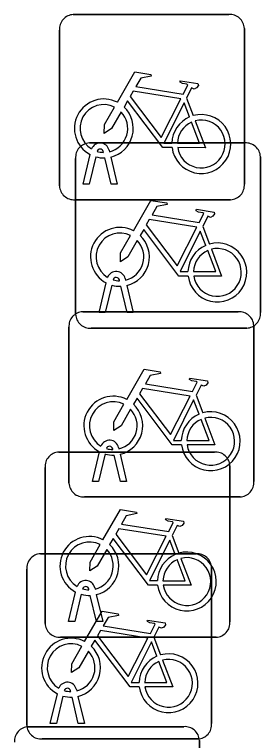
# Model space of a CAD drawing. Extents: x 161692 to 162379, y 380760 to 381678.
# Drawn here: x 162287.01 to 162288.34, y 381201.274 to 381205.192 of the extents above; entities that cross this region are included whole.
import ezdxf

# ---------------------------------------------------------------- set-up
doc = ezdxf.new("R2010")
doc.units = 0
doc.layers.add('IMGEO_Fietsenrek', color=7, linetype='Continuous')

msp = doc.modelspace()

# ---------------------------------------------------------------- linework, layer by layer
at = {"layer": 'IMGEO_Fietsenrek'}
for p, q in [((162287.3279, 381205.1915), (162288.1688, 381205.1915)), ((162288.1688, 381205.1915), (162287.3279, 381205.1915)), ((162288.2525, 381205.1171), (162288.2525, 381204.2762)), ((162288.2525, 381204.2762), (162288.2525, 381205.1171)), ((162287.2535, 381204.2669), (162287.2535, 381205.1078)), ((162287.2535, 381205.1078), (162287.2535, 381204.2669)), ((162287.9402, 381204.7412), (162287.9765, 381204.646)), ((162287.4149, 381204.4985), (162288.2558, 381204.4985)), ((162288.2558, 381204.4985), (162287.4149, 381204.4985)), ((162287.4909, 381204.4479), (162287.4899, 381204.4522)), ((162287.5216, 381204.4594), (162287.5234, 381204.4515)), ((162287.3405, 381203.5739), (162287.3405, 381204.4148)), ((162287.3405, 381204.4148), (162287.3405, 381203.5739)), ((162287.3805, 381204.2763), (162287.4188, 381204.4363)), ((162287.4492, 381204.4241), (162287.4139, 381204.2763)), ((162287.532, 381204.2763), (162287.4981, 381204.418)), ((162287.5304, 381204.4223), (162287.5654, 381204.2763)), ((162288.3395, 381204.4241), (162288.3395, 381203.5832)), ((162288.3395, 381203.5832), (162288.3395, 381204.4241)), ((162287.4139, 381204.2763), (162287.3805, 381204.2763)), ((162287.5654, 381204.2763), (162287.532, 381204.2763)), ((162288.1781, 381204.1925), (162287.3372, 381204.1925)), ((162287.3372, 381204.1925), (162288.1781, 381204.1925)), ((162288.0272, 381204.0482), (162288.0635, 381203.953)), ((162287.4675, 381203.5833), (162287.5058, 381203.7433)), ((162287.5779, 381203.7549), (162287.5769, 381203.7592)), ((162287.6086, 381203.7664), (162287.6104, 381203.7585)), ((162287.5362, 381203.7311), (162287.5009, 381203.5833)), ((162287.619, 381203.5833), (162287.5851, 381203.725)), ((162287.6174, 381203.7293), (162287.6524, 381203.5833)), ((162287.3789, 381203.5875), (162288.2198, 381203.5875)), ((162288.2198, 381203.5875), (162287.3789, 381203.5875)), ((162287.5009, 381203.5833), (162287.4675, 381203.5833)), ((162287.6524, 381203.5833), (162287.619, 381203.5833)), ((162288.3035, 381203.5131), (162288.3035, 381202.6722)), ((162288.3035, 381202.6722), (162288.3035, 381203.5131)), ((162287.3045, 381202.6629), (162287.3045, 381203.5038)), ((162287.3045, 381203.5038), (162287.3045, 381202.6629)), ((162288.2651, 381203.4995), (162287.4242, 381203.4995)), ((162287.4242, 381203.4995), (162288.2651, 381203.4995)), ((162287.9912, 381203.1372), (162288.0275, 381203.042)), ((162287.5419, 381202.8439), (162287.5409, 381202.8482)), ((162287.5726, 381202.8554), (162287.5744, 381202.8475)), ((162287.2499, 381202.8305), (162288.0908, 381202.8305)), ((162288.0908, 381202.8305), (162287.2499, 381202.8305)), ((162287.4315, 381202.6723), (162287.4698, 381202.8323)), ((162287.5002, 381202.8201), (162287.4649, 381202.6723)), ((162287.583, 381202.6723), (162287.5491, 381202.814)), ((162287.5814, 381202.8183), (162287.6164, 381202.6723)), ((162287.1755, 381201.9059), (162287.1755, 381202.7468)), ((162287.1755, 381202.7468), (162287.1755, 381201.9059)), ((162288.1745, 381202.7561), (162288.1745, 381201.9152)), ((162288.1745, 381201.9152), (162288.1745, 381202.7561)), ((162287.4649, 381202.6723), (162287.4315, 381202.6723)), ((162287.6164, 381202.6723), (162287.583, 381202.6723)), ((162288.2291, 381202.5885), (162287.3882, 381202.5885)), ((162287.3882, 381202.5885), (162288.2291, 381202.5885)), ((162287.8622, 381202.3802), (162287.8985, 381202.285)), ((162287.1509, 381202.2815), (162287.9918, 381202.2815)), ((162287.9918, 381202.2815), (162287.1509, 381202.2815)), ((162287.0765, 381201.3569), (162287.0765, 381202.1978)), ((162287.0765, 381202.1978), (162287.0765, 381201.3569)), ((162288.0755, 381202.2071), (162288.0755, 381201.3662)), ((162288.0755, 381201.3662), (162288.0755, 381202.2071)), ((162287.4436, 381202.0984), (162287.4454, 381202.0905)), ((162287.3025, 381201.9153), (162287.3408, 381202.0753)), ((162287.3712, 381202.0631), (162287.3359, 381201.9153)), ((162287.4129, 381202.0869), (162287.4119, 381202.0912)), ((162287.4524, 381202.0613), (162287.4874, 381201.9153)), ((162287.454, 381201.9153), (162287.4201, 381202.057)), ((162287.3359, 381201.9153), (162287.3025, 381201.9153)), ((162287.4874, 381201.9153), (162287.454, 381201.9153)), ((162288.1001, 381201.8315), (162287.2592, 381201.8315)), ((162287.2592, 381201.8315), (162288.1001, 381201.8315)), ((162287.7632, 381201.8312), (162287.7995, 381201.736)), ((162287.3446, 381201.5494), (162287.3464, 381201.5415)), ((162287.2035, 381201.3663), (162287.2418, 381201.5263)), ((162287.2722, 381201.5141), (162287.2369, 381201.3663)), ((162287.3139, 381201.5379), (162287.3129, 381201.5422)), ((162287.3534, 381201.5123), (162287.3884, 381201.3663)), ((162287.355, 381201.3663), (162287.3211, 381201.508)), ((162287.2369, 381201.3663), (162287.2035, 381201.3663)), ((162287.3884, 381201.3663), (162287.355, 381201.3663)), ((162287.0849, 381201.3485), (162287.9258, 381201.3485)), ((162287.9258, 381201.3485), (162287.0849, 381201.3485)), ((162288.0011, 381201.2825), (162287.1602, 381201.2825)), ((162287.1602, 381201.2825), (162288.0011, 381201.2825)), ((162288.0095, 381201.2741), (162288.0095, 381200.4332)), ((162288.0095, 381200.4332), (162288.0095, 381201.2741))]:
    msp.add_line(p, q, dxfattribs=at)
for points in [[(162287.5661, 381204.7182), (162287.6608, 381204.8817), (162287.747, 381204.8679), (162287.7487, 381204.8592), (162287.6926, 381204.8483), (162287.6664, 381204.803), (162287.9216, 381204.7622)], [(162287.9216, 381204.7622), (162287.9466, 381204.811), (162287.9415, 381204.815), (162287.9183, 381204.8187), (162287.9056, 381204.8262), (162287.9046, 381204.8293), (162287.9068, 381204.8339), (162288.0016, 381204.8188), (162288.0039, 381204.8085), (162287.9945, 381204.7961), (162287.9821, 381204.7897), (162287.9676, 381204.7959), (162287.9402, 381204.7412)], [(162287.9087, 381204.737), (162287.6519, 381204.778), (162287.6352, 381204.7492), (162287.8022, 381204.5289), (162287.9087, 381204.737)], [(162287.8618, 381204.4735), (162287.8121, 381204.4736), (162287.6214, 381204.7253), (162287.6024, 381204.6925)], [(162287.5868, 381204.6657), (162287.5352, 381204.5765), (162287.4953, 381204.5505), (162287.4965, 381204.598), (162287.551, 381204.6922)], [(162287.9567, 381204.639), (162287.9274, 381204.7158), (162287.818, 381204.4977), (162287.8607, 381204.4976)], [(162287.8907, 381204.4975), (162288.0106, 381204.4973), (162287.9674, 381204.6109)], [(162287.9872, 381204.6178), (162288.0422, 381204.4732), (162287.8921, 381204.4735)], [(162287.6531, 381204.0252), (162287.7478, 381204.1887), (162287.834, 381204.1749), (162287.8357, 381204.1662), (162287.7796, 381204.1553), (162287.7534, 381204.11), (162288.0086, 381204.0692)], [(162288.0086, 381204.0692), (162288.0336, 381204.118), (162288.0285, 381204.122), (162288.0053, 381204.1257), (162287.9926, 381204.1332), (162287.9916, 381204.1363), (162287.9938, 381204.1409), (162288.0886, 381204.1258), (162288.0909, 381204.1155), (162288.0815, 381204.1031), (162288.0691, 381204.0967), (162288.0546, 381204.1029), (162288.0272, 381204.0482)], [(162287.9957, 381204.044), (162287.7389, 381204.085), (162287.7222, 381204.0562), (162287.8892, 381203.8359), (162287.9957, 381204.044)], [(162287.9488, 381203.7805), (162287.8991, 381203.7806), (162287.7084, 381204.0323), (162287.6894, 381203.9995)], [(162288.0437, 381203.946), (162288.0144, 381204.0228), (162287.905, 381203.8047), (162287.9477, 381203.8046)], [(162287.6738, 381203.9727), (162287.6222, 381203.8835), (162287.5823, 381203.8575), (162287.5835, 381203.905), (162287.638, 381203.9992)], [(162287.9777, 381203.8045), (162288.0976, 381203.8043), (162288.0544, 381203.9179)], [(162288.0742, 381203.9248), (162288.1292, 381203.7802), (162287.9791, 381203.7805)], [(162287.6171, 381203.1142), (162287.7118, 381203.2777), (162287.798, 381203.2639), (162287.7997, 381203.2552), (162287.7436, 381203.2443), (162287.7174, 381203.199), (162287.9726, 381203.1582)], [(162287.9726, 381203.1582), (162287.9976, 381203.207), (162287.9925, 381203.211), (162287.9693, 381203.2147), (162287.9566, 381203.2222), (162287.9556, 381203.2253), (162287.9578, 381203.2299), (162288.0526, 381203.2148), (162288.0549, 381203.2045), (162288.0455, 381203.1921), (162288.0331, 381203.1857), (162288.0186, 381203.1919), (162287.9912, 381203.1372)], [(162287.9597, 381203.133), (162287.7029, 381203.174), (162287.6862, 381203.1452), (162287.8532, 381202.9249), (162287.9597, 381203.133)], [(162287.9128, 381202.8695), (162287.8631, 381202.8696), (162287.6724, 381203.1213), (162287.6534, 381203.0885)], [(162287.6378, 381203.0617), (162287.5862, 381202.9725), (162287.5463, 381202.9465), (162287.5475, 381202.994), (162287.602, 381203.0882)], [(162288.0077, 381203.035), (162287.9784, 381203.1118), (162287.869, 381202.8937), (162287.9117, 381202.8936)], [(162287.9417, 381202.8935), (162288.0616, 381202.8933), (162288.0184, 381203.0069)], [(162288.0382, 381203.0138), (162288.0932, 381202.8692), (162287.9431, 381202.8695)], [(162287.4881, 381202.3572), (162287.5828, 381202.5207), (162287.669, 381202.5069), (162287.6707, 381202.4982), (162287.6146, 381202.4873), (162287.5884, 381202.442), (162287.8436, 381202.4012)], [(162287.8436, 381202.4012), (162287.8686, 381202.45), (162287.8635, 381202.454), (162287.8403, 381202.4577), (162287.8276, 381202.4652), (162287.8266, 381202.4683), (162287.8288, 381202.4729), (162287.9236, 381202.4578), (162287.9259, 381202.4475), (162287.9165, 381202.4351), (162287.9041, 381202.4287), (162287.8896, 381202.4349), (162287.8622, 381202.3802)], [(162287.8307, 381202.376), (162287.5739, 381202.417), (162287.5572, 381202.3882), (162287.7242, 381202.1679), (162287.8307, 381202.376)], [(162287.7838, 381202.1125), (162287.7341, 381202.1126), (162287.5434, 381202.3643), (162287.5244, 381202.3315)], [(162287.8787, 381202.278), (162287.8494, 381202.3548), (162287.74, 381202.1367), (162287.7827, 381202.1366)], [(162287.5088, 381202.3047), (162287.4572, 381202.2155), (162287.4173, 381202.1895), (162287.4185, 381202.237), (162287.473, 381202.3312)], [(162287.9092, 381202.2568), (162287.9642, 381202.1122), (162287.8141, 381202.1125)], [(162287.8127, 381202.1365), (162287.9326, 381202.1363), (162287.8894, 381202.2499)], [(162287.3891, 381201.8082), (162287.4838, 381201.9717), (162287.57, 381201.9579), (162287.5717, 381201.9492), (162287.5156, 381201.9383), (162287.4894, 381201.893), (162287.7446, 381201.8522)], [(162287.7446, 381201.8522), (162287.7696, 381201.901), (162287.7645, 381201.905), (162287.7413, 381201.9087), (162287.7286, 381201.9162), (162287.7276, 381201.9193), (162287.7298, 381201.9239), (162287.8246, 381201.9088), (162287.8269, 381201.8985), (162287.8175, 381201.8861), (162287.8051, 381201.8797), (162287.7906, 381201.8859), (162287.7632, 381201.8312)], [(162287.7317, 381201.827), (162287.4749, 381201.868), (162287.4582, 381201.8392), (162287.6252, 381201.6189), (162287.7317, 381201.827)], [(162287.6848, 381201.5635), (162287.6351, 381201.5636), (162287.4444, 381201.8153), (162287.4254, 381201.7825)], [(162287.7797, 381201.729), (162287.7504, 381201.8058), (162287.641, 381201.5877), (162287.6837, 381201.5876)], [(162287.4098, 381201.7557), (162287.3582, 381201.6665), (162287.3183, 381201.6405), (162287.3195, 381201.688), (162287.374, 381201.7822)], [(162287.8102, 381201.7078), (162287.8652, 381201.5632), (162287.7151, 381201.5635)], [(162287.7137, 381201.5875), (162287.8336, 381201.5873), (162287.7904, 381201.7009)]]:
    msp.add_lwpolyline(points, dxfattribs=at)
for centre, radius, start, end in [((162287.3312, 381205.1136), 0.0779, 92.4484, 184.2845), ((162287.3312, 381205.1136), 0.0779, 92.4484, 184.2845), ((162288.1746, 381205.1138), 0.0779, 2.4484, 94.2845), ((162288.1746, 381205.1138), 0.0779, 2.4484, 94.2845), ((162287.4931, 381204.5769), 0.159, 62.6766, 242.1369), ((162287.4931, 381204.5769), 0.129, 63.3192, 238.903), ((162287.4931, 381204.5769), 0.159, 283.5766, 46.6042), ((162287.4931, 381204.5769), 0.129, 283.6043, 43.4302), ((162288.0197, 381204.4929), 0.159, 187.0065, 105.7708), ((162288.0197, 381204.4929), 0.159, 113.3408, 178.3217), ((162288.0197, 381204.4929), 0.129, 113.923, 177.9556), ((162288.0197, 381204.4929), 0.129, 188.6715, 104.5883), ((162287.4182, 381204.4206), 0.0779, 92.4484, 184.2845), ((162287.4182, 381204.4206), 0.0779, 92.4484, 184.2845), ((162287.4729, 381204.4483), 0.0499, 12.8025, 158.6934), ((162288.2616, 381204.4208), 0.0779, 2.4484, 94.2845), ((162288.2616, 381204.4208), 0.0779, 2.4484, 94.2845), ((162287.4729, 381204.4483), 0.0174, 12.8025, 163.4502), ((162287.4931, 381204.5769), 0.129, 253.415, 269.0204), ((162287.4931, 381204.5769), 0.159, 253.9967, 271.7867), ((162287.3314, 381204.2702), 0.0779, 182.4484, 274.2845), ((162287.3314, 381204.2702), 0.0779, 182.4484, 274.2845), ((162288.1748, 381204.2704), 0.0779, 272.4484, 4.2845), ((162288.1748, 381204.2704), 0.0779, 272.4484, 4.2845), ((162287.5801, 381203.8839), 0.159, 62.6766, 242.1369), ((162287.5801, 381203.8839), 0.129, 63.3192, 238.903), ((162287.5801, 381203.8839), 0.159, 283.5766, 46.6042), ((162287.5801, 381203.8839), 0.129, 283.6043, 43.4302), ((162288.1067, 381203.7999), 0.159, 113.3408, 178.3217), ((162288.1067, 381203.7999), 0.159, 187.0065, 105.7708), ((162288.1067, 381203.7999), 0.129, 113.923, 177.9556), ((162288.1067, 381203.7999), 0.129, 188.6715, 104.5883), ((162287.5599, 381203.7553), 0.0499, 12.8025, 158.6934), ((162287.5599, 381203.7553), 0.0174, 12.8025, 163.4502), ((162287.5801, 381203.8839), 0.129, 253.415, 269.0204), ((162287.5801, 381203.8839), 0.159, 253.9967, 271.7867), ((162287.3822, 381203.5096), 0.0779, 92.4484, 184.2845), ((162287.3822, 381203.5096), 0.0779, 92.4484, 184.2845), ((162288.2256, 381203.5098), 0.0779, 2.4484, 94.2845), ((162288.2256, 381203.5098), 0.0779, 2.4484, 94.2845), ((162287.4184, 381203.5772), 0.0779, 182.4484, 274.2845), ((162287.4184, 381203.5772), 0.0779, 182.4484, 274.2845), ((162288.2618, 381203.5774), 0.0779, 272.4484, 4.2845), ((162288.2618, 381203.5774), 0.0779, 272.4484, 4.2845), ((162287.5441, 381202.9729), 0.159, 62.6766, 242.1369), ((162287.5441, 381202.9729), 0.129, 63.3192, 238.903), ((162287.5441, 381202.9729), 0.159, 283.5766, 46.6042), ((162287.5441, 381202.9729), 0.129, 283.6043, 43.4302), ((162288.0707, 381202.8889), 0.159, 187.0065, 105.7708), ((162288.0707, 381202.8889), 0.159, 113.3408, 178.3217), ((162288.0707, 381202.8889), 0.129, 113.923, 177.9556), ((162288.0707, 381202.8889), 0.129, 188.6715, 104.5883), ((162287.5239, 381202.8443), 0.0499, 12.8025, 158.6934), ((162287.5239, 381202.8443), 0.0174, 12.8025, 163.4502), ((162287.5441, 381202.9729), 0.129, 253.415, 269.0204), ((162287.2532, 381202.7526), 0.0779, 92.4484, 184.2845), ((162287.2532, 381202.7526), 0.0779, 92.4484, 184.2845), ((162287.5441, 381202.9729), 0.159, 253.9967, 271.7867), ((162288.0966, 381202.7528), 0.0779, 2.4484, 94.2845), ((162288.0966, 381202.7528), 0.0779, 2.4484, 94.2845), ((162287.3824, 381202.6662), 0.0779, 182.4484, 274.2845), ((162287.3824, 381202.6662), 0.0779, 182.4484, 274.2845), ((162288.2258, 381202.6664), 0.0779, 272.4484, 4.2845), ((162288.2258, 381202.6664), 0.0779, 272.4484, 4.2845), ((162287.4151, 381202.2159), 0.159, 62.6766, 242.1369), ((162287.4151, 381202.2159), 0.129, 63.3192, 238.903), ((162287.4151, 381202.2159), 0.129, 283.6043, 43.4302), ((162287.4151, 381202.2159), 0.159, 283.5766, 46.6042), ((162287.1542, 381202.2036), 0.0779, 92.4484, 184.2845), ((162287.1542, 381202.2036), 0.0779, 92.4484, 184.2845), ((162287.9417, 381202.1319), 0.159, 113.3408, 178.3217), ((162287.9417, 381202.1319), 0.159, 187.0065, 105.7708), ((162287.9417, 381202.1319), 0.129, 188.6715, 104.5883), ((162287.9976, 381202.2038), 0.0779, 2.4484, 94.2845), ((162287.9976, 381202.2038), 0.0779, 2.4484, 94.2845), ((162287.9417, 381202.1319), 0.129, 113.923, 177.9556), ((162287.3949, 381202.0873), 0.0499, 12.8025, 158.6934), ((162287.3949, 381202.0873), 0.0174, 12.8025, 163.4502), ((162287.4151, 381202.2159), 0.159, 253.9967, 271.7867), ((162287.4151, 381202.2159), 0.129, 253.415, 269.0204), ((162287.2534, 381201.9092), 0.0779, 182.4484, 274.2845), ((162287.2534, 381201.9092), 0.0779, 182.4484, 274.2845), ((162288.0968, 381201.9094), 0.0779, 272.4484, 4.2845), ((162288.0968, 381201.9094), 0.0779, 272.4484, 4.2845), ((162287.3161, 381201.6669), 0.159, 62.6766, 242.1369), ((162287.3161, 381201.6669), 0.129, 63.3192, 238.903), ((162287.3161, 381201.6669), 0.129, 283.6043, 43.4302), ((162287.3161, 381201.6669), 0.159, 283.5766, 46.6042), ((162287.8427, 381201.5829), 0.159, 113.3408, 178.3217), ((162287.8427, 381201.5829), 0.159, 187.0065, 105.7708), ((162287.8427, 381201.5829), 0.129, 188.6715, 104.5883), ((162287.8427, 381201.5829), 0.129, 113.923, 177.9556), ((162287.2959, 381201.5383), 0.0499, 12.8025, 158.6934), ((162287.2959, 381201.5383), 0.0174, 12.8025, 163.4502), ((162287.3161, 381201.6669), 0.159, 253.9967, 271.7867), ((162287.3161, 381201.6669), 0.129, 253.415, 269.0204), ((162287.1544, 381201.3602), 0.0779, 182.4484, 274.2845), ((162287.1544, 381201.3602), 0.0779, 182.4484, 274.2845), ((162287.9978, 381201.3604), 0.0779, 272.4484, 4.2845), ((162287.9978, 381201.3604), 0.0779, 272.4484, 4.2845), ((162287.0882, 381201.2706), 0.0779, 92.4484, 184.2845), ((162287.0882, 381201.2706), 0.0779, 92.4484, 184.2845), ((162287.9316, 381201.2708), 0.0779, 2.4484, 94.2845), ((162287.9316, 381201.2708), 0.0779, 2.4484, 94.2845)]:
    msp.add_arc(centre, radius, start, end, dxfattribs=at)

doc.saveas('drawing.dxf')
